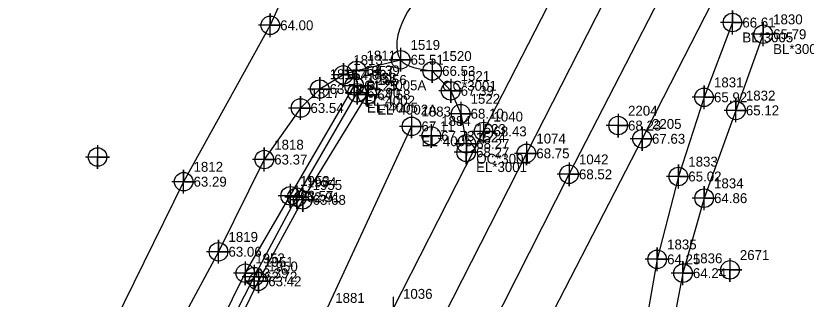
# Model space of a CAD drawing. Extents: x 2062781 to 2066835, y 358981 to 366501.
# Drawn here: x 2066203.9 to 2066403.1, y 365874 to 365945.6 of the extents above; entities that cross this region are included whole.
import ezdxf

# ---------------------------------------------------------------- set-up
doc = ezdxf.new("R2010")
doc.units = 0
for name, color, linetype in [('Exist DTM Breakline', 7, 'Continuous'), ('Exist DTM Breakline Cogo Comment', 7, 'Continuous'), ('Exist DTM Breakline Cogo Elevation', 7, 'Continuous'), ('Exist DTM Breakline Cogo Number', 7, 'Continuous'), ('Exist DTM Breakline Cogo Point CELL', 7, 'Continuous'), ('Exist DTM Crownline', 7, 'Continuous'), ('Exist DTM Crownline Cogo Elevation', 7, 'Continuous'), ('Exist DTM Crownline Cogo Number', 7, 'Continuous'), ('Exist DTM Crownline Cogo Point CELL', 7, 'Continuous'), ('Exist DTM Regular Point CELL', 7, 'Continuous'), ('Exist DTM Regular Point Cogo Elevation', 7, 'Continuous'), ('Exist DTM Regular Point Cogo Number', 7, 'Continuous'), ('Exist DTM Ridgeline', 7, 'Continuous'), ('Exist DTM Ridgeline Cogo Comment', 7, 'Continuous'), ('Exist DTM Ridgeline Cogo Elevation', 7, 'Continuous'), ('Exist DTM Ridgeline Cogo Number', 7, 'Continuous'), ('Exist DTM Ridgeline Cogo Point CELL', 7, 'Continuous'), ('Exist Other Culture Fence Line Cogo Number', 7, 'Continuous'), ('Exist Other Culture Fence Line Cogo Point CELL', 7, 'Continuous'), ('Exist Roads EOP', 7, 'Continuous'), ('Exist Roads EOP Cogo Comment', 7, 'Continuous'), ('Exist Roads EOP Cogo Elevation', 7, 'Continuous'), ('Exist Roads EOP Cogo Number', 7, 'Continuous'), ('Exist Roads EOP Cogo Point CELL', 7, 'Continuous'), ('Exist Roads Soil', 7, 'Continuous'), ('Exist Roads Soil Cogo Comment', 7, 'Continuous'), ('Exist Roads Soil Cogo Elevation', 7, 'Continuous'), ('Exist Roads Soil Cogo Number', 7, 'Continuous'), ('Exist Roads Soil Cogo Point CELL', 7, 'Continuous')]:
    doc.layers.add(name, color=color, linetype=linetype)

msp = doc.modelspace()

# ---------------------------------------------------------------- linework, layer by layer
at = {"layer": 'Exist DTM Breakline'}
for points in [[(2066391.6, 365972.89), (2066361.73, 365914.52), (2066331.12, 365854.95), (2066302.46, 365802.64), (2066279.52, 365756.79), (2066256.07, 365710.47), (2066233.12, 365662.29), (2066208.82, 365616.84), (2066185.2, 365570.46), (2066159.54, 365522.1), (2066137.86, 365478.97), (2066113.47, 365429.54), (2066089.97, 365381.51), (2066063.32, 365330.49), (2066038.93, 365282.51), (2066014.92, 365234.83), (2065991.3, 365189.77), (2065966.18, 365140.63), (2065942.83, 365094.21), (2065917.49, 365044.37), (2065894.71, 364999.83)], [(2065868.05, 365108.36), (2065887.64, 365147.12), (2065915.95, 365200.53), (2065942.89, 365253.9), (2065967.73, 365303.79), (2065993.42, 365356.29), (2066016.32, 365400.12), (2066036.88, 365439.43), (2066041.92, 365447.71), (2066050.86, 365465.06), (2066067.24, 365500.86), (2066099.12, 365559.9), (2066123.36, 365605.47), (2066146.63, 365650.17), (2066168.17, 365694.53), (2066191.6, 365739.7), (2066213.66, 365782.56), (2066222.79, 365799.42), (2066244.31, 365840.96), (2066263.98, 365879.71), (2066274.73, 365899.77), (2066289.91, 365926.14)], [(2065855.04, 365022.37), (2065881.96, 365075.62), (2065912.8, 365134.88), (2065934.54, 365180.29), (2065958.76, 365228.22), (2065982.22, 365275.67), (2066005.39, 365319.97), (2066028.56, 365365.33), (2066047.41, 365403.57), (2066072.23, 365451.4), (2066094.41, 365496.9), (2066117.74, 365542.01), (2066140.9, 365588.6), (2066164.03, 365634.27), (2066187.25, 365680.45), (2066209.45, 365725.39), (2066232.88, 365773.48), (2066256.9, 365819.9), (2066281.9, 365870.6), (2066303.63, 365917.65)]]:
    msp.add_lwpolyline(points, dxfattribs=at)
at = {"layer": 'Exist DTM Breakline Cogo Point CELL'}
for points in [[(2066289.91, 365929.14), (2066289.91, 365923.14), (2066289.91, 365926.14), (2066292.91, 365926.14), (2066286.91, 365926.14)], [(2066303.63, 365920.65), (2066303.63, 365914.65), (2066303.63, 365917.65), (2066306.63, 365917.65), (2066300.63, 365917.65)], [(2066361.73, 365917.52), (2066361.73, 365911.52), (2066361.73, 365914.52), (2066364.73, 365914.52), (2066358.73, 365914.52)], [(2066274.73, 365902.77), (2066274.73, 365896.77), (2066274.73, 365899.77), (2066277.73, 365899.77), (2066271.73, 365899.77)], [(2066263.98, 365882.71), (2066263.98, 365876.71), (2066263.98, 365879.71), (2066266.98, 365879.71), (2066260.98, 365879.71)]]:
    msp.add_lwpolyline(points, dxfattribs=at)
for centre in [(2066289.91, 365926.14), (2066303.63, 365917.65), (2066361.73, 365914.52), (2066274.73, 365899.77), (2066263.98, 365879.71)]:
    msp.add_circle(centre, 2.34, dxfattribs=at)
at = {"layer": 'Exist DTM Crownline'}
msp.add_lwpolyline([(2066496, 366230.94), (2066468.67, 366177.45), (2066443.14, 366127.58), (2066425.7, 366093.46), (2066402.09, 366047.38), (2066379.19, 366002.34), (2066356.59, 365958.11), (2066332.58, 365910.83), (2066309.38, 365865.16), (2066282.48, 365812.64), (2066259.93, 365768.45), (2066236.46, 365721.83)], dxfattribs=at)
at = {"layer": 'Exist DTM Crownline Cogo Point CELL'}
msp.add_lwpolyline([(2066332.58, 365913.83), (2066332.58, 365907.83), (2066332.58, 365910.83), (2066335.58, 365910.83), (2066329.58, 365910.83)], dxfattribs=at)
msp.add_circle((2066332.58, 365910.83), 2.34, dxfattribs=at)
at = {"layer": 'Exist DTM Regular Point CELL'}
for points in [[(2066355.69, 365920.86), (2066355.69, 365914.86), (2066355.69, 365917.86), (2066358.69, 365917.86), (2066352.69, 365917.86)], [(2066308.61, 365918.25), (2066308.61, 365912.25), (2066308.61, 365915.25), (2066311.61, 365915.25), (2066305.61, 365915.25)], [(2066224.5, 365912.91), (2066224.5, 365906.91), (2066224.5, 365909.91), (2066227.5, 365909.91), (2066221.5, 365909.91)]]:
    msp.add_lwpolyline(points, dxfattribs=at)
for centre in [(2066355.69, 365917.86), (2066308.61, 365915.25), (2066224.5, 365909.91)]:
    msp.add_circle(centre, 2.34, dxfattribs=at)
at = {"layer": 'Exist DTM Ridgeline'}
for points in [[(2066221.09, 365800.4), (2066242.53, 365841.73), (2066261.74, 365880.58), (2066273.05, 365900.13), (2066289.18, 365927.89)], [(2066289.18, 365927.89), (2066292.48, 365925.63)], [(2066224.71, 365797.93), (2066246.06, 365839.82), (2066265.02, 365878.54), (2066276.2, 365899.1), (2066292.48, 365925.63)]]:
    msp.add_lwpolyline(points, dxfattribs=at)
at = {"layer": 'Exist DTM Ridgeline Cogo Point CELL'}
for points in [[(2066289.18, 365930.89), (2066289.18, 365924.89), (2066289.18, 365927.89), (2066292.18, 365927.89), (2066286.18, 365927.89)], [(2066292.48, 365928.63), (2066292.48, 365922.63), (2066292.48, 365925.63), (2066295.48, 365925.63), (2066289.48, 365925.63)], [(2066273.05, 365903.13), (2066273.05, 365897.13), (2066273.05, 365900.13), (2066276.05, 365900.13), (2066270.05, 365900.13)], [(2066276.2, 365902.1), (2066276.2, 365896.1), (2066276.2, 365899.1), (2066279.2, 365899.1), (2066273.2, 365899.1)], [(2066261.74, 365883.58), (2066261.74, 365877.58), (2066261.74, 365880.58), (2066264.74, 365880.58), (2066258.74, 365880.58)], [(2066265.02, 365881.54), (2066265.02, 365875.54), (2066265.02, 365878.54), (2066268.02, 365878.54), (2066262.02, 365878.54)]]:
    msp.add_lwpolyline(points, dxfattribs=at)
for centre in [(2066289.18, 365927.89), (2066292.48, 365925.63), (2066273.05, 365900.13), (2066276.2, 365899.1), (2066261.74, 365880.58), (2066265.02, 365878.54)]:
    msp.add_circle(centre, 2.34, dxfattribs=at)
at = {"layer": 'Exist Other Culture Fence Line Cogo Point CELL'}
msp.add_lwpolyline([(2066383.87, 365884.42), (2066383.87, 365878.42), (2066383.87, 365881.42), (2066386.87, 365881.42), (2066380.87, 365881.42)], dxfattribs=at)
msp.add_circle((2066383.87, 365881.42), 2.34, dxfattribs=at)
at = {"layer": 'Exist Roads EOP'}
msp.add_line((2066317.44, 365913.23), (2066317.4, 365911.12), dxfattribs=at)
for points in [[(2066225.78, 365727.06), (2066250.38, 365775.43), (2066272.73, 365819.53), (2066298.98, 365871.62), (2066321.78, 365916.38), (2066346.15, 365964.03), (2066368.87, 366008.22), (2066393.19, 366056.06), (2066415.17, 366099.14), (2066431.52, 366132.15), (2066433.67, 366140.48), (2066436.74, 366148.65), (2066453.44, 366185.25), (2066460.46, 366202.04), (2066460.98, 366207.07), (2066458.29, 366214.26), (2066471.42, 366243)], [(2065915.94, 365065.27), (2065933.36, 365098.82), (2065957.17, 365145.38), (2065982.11, 365194.68), (2066005.18, 365239.69), (2066029.75, 365288.41), (2066054.66, 365336.82), (2066080.34, 365387.56), (2066104, 365434.1), (2066129.47, 365484.53), (2066151.41, 365527.78), (2066176.77, 365577.49), (2066199.44, 365622.47), (2066223.79, 365669.83), (2066246.86, 365715.63), (2066270.89, 365762.9), (2066293.82, 365807.95), (2066320.12, 365859.56), (2066343.32, 365905.56), (2066367.61, 365952.85), (2066390.17, 365997), (2066402.7, 366021.61)], [(2066308.84, 365931.65), (2066313.5, 365926.62), (2066316.01, 365920.86), (2066317.44, 365913.23)]]:
    msp.add_lwpolyline(points, dxfattribs=at)
msp.add_spline([(2066334.32, 365951.4), (2066326.06, 365948.94), (2066318.72, 365948.86), (2066310.07, 365952.43), (2066300.88, 365934.47), (2066308.84, 365931.65)], degree=3, dxfattribs=at)
at = {"layer": 'Exist Roads EOP Cogo Point CELL'}
for points in [[(2066300.88, 365937.47), (2066300.88, 365931.47), (2066300.88, 365934.47), (2066303.88, 365934.47), (2066297.88, 365934.47)], [(2066308.84, 365934.65), (2066308.84, 365928.65), (2066308.84, 365931.65), (2066311.84, 365931.65), (2066305.84, 365931.65)], [(2066313.5, 365929.62), (2066313.5, 365923.62), (2066313.5, 365926.62), (2066316.5, 365926.62), (2066310.5, 365926.62)], [(2066316.01, 365923.86), (2066316.01, 365917.86), (2066316.01, 365920.86), (2066319.01, 365920.86), (2066313.01, 365920.86)], [(2066321.78, 365919.38), (2066321.78, 365913.38), (2066321.78, 365916.38), (2066324.78, 365916.38), (2066318.78, 365916.38)], [(2066317.44, 365916.23), (2066317.44, 365910.23), (2066317.44, 365913.23), (2066320.44, 365913.23), (2066314.44, 365913.23)], [(2066317.4, 365914.12), (2066317.4, 365908.12), (2066317.4, 365911.12), (2066320.4, 365911.12), (2066314.4, 365911.12)], [(2066343.32, 365908.56), (2066343.32, 365902.56), (2066343.32, 365905.56), (2066346.32, 365905.56), (2066340.32, 365905.56)], [(2066298.98, 365874.62), (2066298.98, 365868.62), (2066298.98, 365871.62), (2066301.98, 365871.62), (2066295.98, 365871.62)]]:
    msp.add_lwpolyline(points, dxfattribs=at)
for centre in [(2066300.88, 365934.47), (2066308.84, 365931.65), (2066313.5, 365926.62), (2066316.01, 365920.86), (2066321.78, 365916.38), (2066317.44, 365913.23), (2066317.4, 365911.12), (2066343.32, 365905.56)]:
    msp.add_circle(centre, 2.34, dxfattribs=at)
at = {"layer": 'Exist Roads Soil'}
for points in [[(2066272.61, 365977.67), (2066273.8, 365970.89), (2066273.71, 365955.95), (2066268.02, 365943.17), (2066246.19, 365903.69), (2066228.64, 365867.86), (2066220.63, 365850.92)], [(2066384.5, 365943.87), (2066377.35, 365925), (2066370.88, 365905), (2066365.54, 365884.09), (2066361.88, 365863.39), (2066362.26, 365843.92)], [(2066392.26, 365940.92), (2066385.39, 365921.68), (2066377.37, 365899.53), (2066372.03, 365880.6), (2066368.22, 365860.8), (2066367.65, 365854.06)], [(2066289.78, 365931.78), (2066300.88, 365934.47)], [(2066289.78, 365931.78), (2066286.45, 365930.65), (2066280.49, 365927.07), (2066275.65, 365922.29), (2066266.52, 365909.28), (2066254.99, 365886), (2066236.63, 365851.97)]]:
    msp.add_lwpolyline(points, dxfattribs=at)
at = {"layer": 'Exist Roads Soil Cogo Point CELL'}
for points in [[(2066268.02, 365940.17), (2066268.02, 365946.17), (2066268.02, 365943.17), (2066271.02, 365943.17), (2066265.02, 365943.17)], [(2066384.5, 365940.87), (2066384.5, 365946.87), (2066384.5, 365943.87), (2066387.5, 365943.87), (2066381.5, 365943.87)], [(2066392.26, 365937.92), (2066392.26, 365943.92), (2066392.26, 365940.92), (2066395.26, 365940.92), (2066389.26, 365940.92)], [(2066289.78, 365928.78), (2066289.78, 365934.78), (2066289.78, 365931.78), (2066292.78, 365931.78), (2066286.78, 365931.78)], [(2066286.45, 365927.65), (2066286.45, 365933.65), (2066286.45, 365930.65), (2066289.45, 365930.65), (2066283.45, 365930.65)], [(2066280.49, 365924.07), (2066280.49, 365930.07), (2066280.49, 365927.07), (2066283.49, 365927.07), (2066277.49, 365927.07)], [(2066377.35, 365922), (2066377.35, 365928), (2066377.35, 365925), (2066380.35, 365925), (2066374.35, 365925)], [(2066275.65, 365919.29), (2066275.65, 365925.29), (2066275.65, 365922.29), (2066278.65, 365922.29), (2066272.65, 365922.29)], [(2066385.39, 365918.68), (2066385.39, 365924.68), (2066385.39, 365921.68), (2066388.39, 365921.68), (2066382.39, 365921.68)], [(2066266.52, 365906.28), (2066266.52, 365912.28), (2066266.52, 365909.28), (2066269.52, 365909.28), (2066263.52, 365909.28)], [(2066246.19, 365900.69), (2066246.19, 365906.69), (2066246.19, 365903.69), (2066249.19, 365903.69), (2066243.19, 365903.69)], [(2066370.88, 365902), (2066370.88, 365908), (2066370.88, 365905), (2066373.88, 365905), (2066367.88, 365905)], [(2066377.37, 365896.53), (2066377.37, 365902.53), (2066377.37, 365899.53), (2066380.37, 365899.53), (2066374.37, 365899.53)], [(2066254.99, 365883), (2066254.99, 365889), (2066254.99, 365886), (2066257.99, 365886), (2066251.99, 365886)], [(2066365.54, 365881.09), (2066365.54, 365887.09), (2066365.54, 365884.09), (2066368.54, 365884.09), (2066362.54, 365884.09)], [(2066372.03, 365877.6), (2066372.03, 365883.6), (2066372.03, 365880.6), (2066375.03, 365880.6), (2066369.03, 365880.6)]]:
    msp.add_lwpolyline(points, dxfattribs=at)
for centre in [(2066384.5, 365943.87), (2066268.02, 365943.17), (2066392.26, 365940.92), (2066286.45, 365930.65), (2066289.78, 365931.78), (2066280.49, 365927.07), (2066377.35, 365925), (2066275.65, 365922.29), (2066385.39, 365921.68), (2066266.52, 365909.28), (2066370.88, 365905), (2066246.19, 365903.69), (2066377.37, 365899.53), (2066254.99, 365886), (2066365.54, 365884.09), (2066372.03, 365880.6)]:
    msp.add_circle(centre, 2.34, dxfattribs=at)

# ---------------------------------------------------------------- texts
at = {"layer": 'Exist DTM Breakline Cogo Comment'}
for p in [(2066292.41, 365921.14), (2066306.13, 365912.65)]:
    msp.add_text('EL*4005', height=2.5, dxfattribs=at).set_placement(p)
at = {"layer": 'Exist DTM Breakline Cogo Elevation'}
for s, p in [('62.90', (2066292.41, 365924.89)), ('67.11', (2066306.13, 365916.4)), ('67.63', (2066364.23, 365913.27)), ('62.91', (2066277.23, 365898.52)), ('62.72', (2066266.48, 365878.46))]:
    msp.add_text(s, height=2.5, dxfattribs=at).set_placement(p)
at = {"layer": 'Exist DTM Breakline Cogo Number'}
for s, p in [('1958', (2066292.41, 365928.64)), ('1883', (2066306.13, 365920.15)), ('2205', (2066364.23, 365917.02)), ('1954', (2066277.23, 365902.27)), ('1951', (2066266.48, 365882.21)), ('1881', (2066284.4, 365873.1))]:
    msp.add_text(s, height=2.5, dxfattribs=at).set_placement(p)
at = {"layer": 'Exist DTM Crownline Cogo Elevation'}
msp.add_text('68.75', height=2.5, dxfattribs=at).set_placement((2066335.08, 365909.58))
at = {"layer": 'Exist DTM Crownline Cogo Number'}
msp.add_text('1074', height=2.5, dxfattribs=at).set_placement((2066335.08, 365913.33))
at = {"layer": 'Exist DTM Regular Point Cogo Elevation'}
for s, p in [('68.23', (2066358.19, 365916.61)), ('67.73', (2066311.11, 365914))]:
    msp.add_text(s, height=2.5, dxfattribs=at).set_placement(p)
at = {"layer": 'Exist DTM Regular Point Cogo Number'}
for s, p in [('2204', (2066358.19, 365920.36)), ('1884', (2066311.11, 365917.75))]:
    msp.add_text(s, height=2.5, dxfattribs=at).set_placement(p)
at = {"layer": 'Exist DTM Ridgeline Cogo Comment'}
for s, p in [('EL*4002', (2066291.68, 365922.89)), ('EL*4002A', (2066294.98, 365920.63))]:
    msp.add_text(s, height=2.5, dxfattribs=at).set_placement(p)
at = {"layer": 'Exist DTM Ridgeline Cogo Elevation'}
for s, p in [('64.25', (2066291.68, 365926.64)), ('64.58', (2066294.98, 365924.38)), ('63.57', (2066275.55, 365898.88)), ('63.68', (2066278.7, 365897.85)), ('63.39', (2066264.24, 365879.33)), ('63.42', (2066267.52, 365877.29))]:
    msp.add_text(s, height=2.5, dxfattribs=at).set_placement(p)
at = {"layer": 'Exist DTM Ridgeline Cogo Number'}
for s, p in [('1957', (2066291.68, 365930.39)), ('1956', (2066294.98, 365928.13)), ('1953', (2066275.55, 365902.63)), ('1955', (2066278.7, 365901.6)), ('1952', (2066264.24, 365883.08)), ('1950', (2066267.52, 365881.04))]:
    msp.add_text(s, height=2.5, dxfattribs=at).set_placement(p)
at = {"layer": 'Exist Other Culture Fence Line Cogo Number'}
msp.add_text('2671', height=2.5, dxfattribs=at).set_placement((2066386.37, 365883.92))
at = {"layer": 'Exist Roads EOP Cogo Comment'}
for s, p in [('OC*3001', (2066311.34, 365926.65)), ('OC*3001', (2066319.94, 365908.23)), ('EL*3001', (2066319.9, 365906.12))]:
    msp.add_text(s, height=2.5, dxfattribs=at).set_placement(p)
at = {"layer": 'Exist Roads EOP Cogo Elevation'}
for s, p in [('65.51', (2066303.38, 365933.22)), ('66.53', (2066311.34, 365930.4)), ('67.39', (2066316, 365925.37)), ('68.10', (2066318.51, 365919.61)), ('68.43', (2066324.28, 365915.13)), ('68.27', (2066319.94, 365911.98)), ('68.27', (2066319.9, 365909.87)), ('68.52', (2066345.82, 365904.31))]:
    msp.add_text(s, height=2.5, dxfattribs=at).set_placement(p)
at = {"layer": 'Exist Roads EOP Cogo Number'}
for s, p in [('1519', (2066303.38, 365936.97)), ('1520', (2066311.34, 365934.15)), ('1521', (2066316, 365929.12)), ('1522', (2066318.51, 365923.36)), ('1040', (2066324.28, 365918.88)), ('1523', (2066319.94, 365915.73)), ('1524', (2066319.9, 365913.62)), ('1042', (2066345.82, 365908.06)), ('1036', (2066301.48, 365874.12))]:
    msp.add_text(s, height=2.5, dxfattribs=at).set_placement(p)
at = {"layer": 'Exist Roads Soil Cogo Comment'}
for s, p in [('BL*3005', (2066387, 365938.87)), ('BL*3005A', (2066394.76, 365935.92)), ('BL*3005A', (2066292.28, 365926.78))]:
    msp.add_text(s, height=2.5, dxfattribs=at).set_placement(p)
at = {"layer": 'Exist Roads Soil Cogo Elevation'}
for s, p in [('64.00', (2066270.52, 365941.92)), ('66.61', (2066387, 365942.62)), ('65.79', (2066394.76, 365939.67)), ('64.39', (2066292.28, 365930.53)), ('64.06', (2066288.95, 365929.4)), ('63.74', (2066282.99, 365925.82)), ('65.92', (2066379.85, 365923.75)), ('63.54', (2066278.15, 365921.04)), ('65.12', (2066387.89, 365920.43)), ('63.37', (2066269.02, 365908.03)), ('63.29', (2066248.69, 365902.44)), ('65.02', (2066373.38, 365903.75)), ('64.86', (2066379.87, 365898.28)), ('63.06', (2066257.49, 365884.75)), ('64.25', (2066368.04, 365882.84)), ('64.24', (2066374.53, 365879.35))]:
    msp.add_text(s, height=2.5, dxfattribs=at).set_placement(p)
at = {"layer": 'Exist Roads Soil Cogo Number'}
for s, p in [('1830', (2066394.76, 365943.42)), ('1811', (2066292.28, 365934.28)), ('1813', (2066288.95, 365933.15)), ('1815', (2066282.99, 365929.57)), ('1831', (2066379.85, 365927.5)), ('1817', (2066278.15, 365924.79)), ('1832', (2066387.89, 365924.18)), ('1818', (2066269.02, 365911.78)), ('1812', (2066248.69, 365906.19)), ('1833', (2066373.38, 365907.5)), ('1834', (2066379.87, 365902.03)), ('1819', (2066257.49, 365888.5)), ('1835', (2066368.04, 365886.59)), ('1836', (2066374.53, 365883.1))]:
    msp.add_text(s, height=2.5, dxfattribs=at).set_placement(p)

doc.saveas('drawing.dxf')
